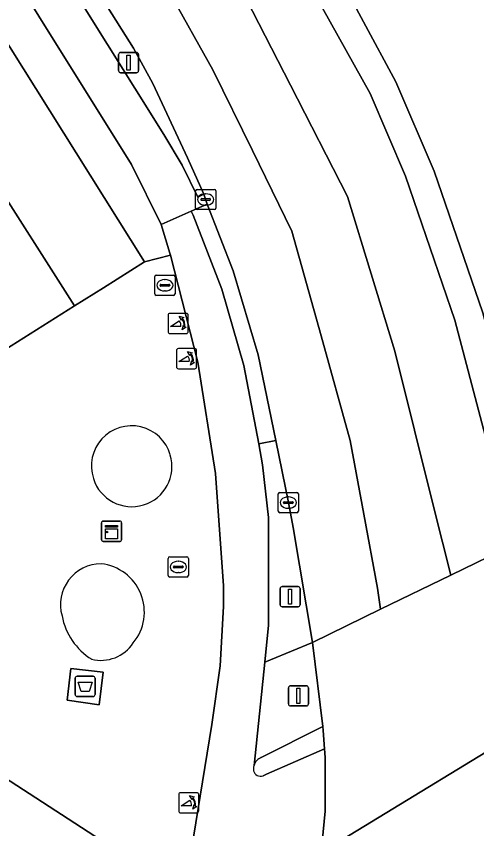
# Model space of a CAD drawing. Extents: x 159279 to 160377, y 384531 to 385888.
# Drawn here: x 160313.01 to 160335.82, y 384783.59 to 384823.83 of the extents above; entities that cross this region are included whole.
import ezdxf

# ---------------------------------------------------------------- set-up
doc = ezdxf.new("R2010")
doc.units = 0
for name, color, linetype in [('IMGEO_Afval_apart_plaats', 7, 'Continuous'), ('IMGEO_Berm_groen', 7, 'Continuous'), ('IMGEO_Berm_open', 7, 'Continuous'), ('IMGEO_Brandkraan', 7, 'Continuous'), ('IMGEO_Erf', 7, 'Continuous'), ('IMGEO_Fietspad_gesloten', 7, 'Continuous'), ('IMGEO_Fietspad_open', 7, 'Continuous'), ('IMGEO_Groenvoorziening', 7, 'Continuous'), ('IMGEO_Kast', 7, 'Continuous'), ('IMGEO_Kolk', 7, 'Continuous'), ('IMGEO_Lichtmast', 7, 'Continuous'), ('IMGEO_Pand', 7, 'Continuous'), ('IMGEO_Poller', 7, 'Continuous'), ('IMGEO_Rijbaan_regionaal_gesloten', 7, 'Continuous'), ('IMGEO_Verkeerseiland_open', 7, 'Continuous'), ('IMGEO_Verkeersregelinstallatiepaal', 7, 'Continuous'), ('IMGEO_Voetpad_gesloten', 7, 'Continuous'), ('IMGEO_Voetpad_open', 7, 'Continuous')]:
    doc.layers.add(name, color=color, linetype=linetype)

msp = doc.modelspace()

# ---------------------------------------------------------------- linework, layer by layer
at = {"layer": 'IMGEO_Afval_apart_plaats'}
for p, q in [((160315.931, 384790.24), (160315.931, 384791.04)), ((160315.931, 384791.04), (160315.931, 384790.24)), ((160316.031, 384791.14), (160316.821, 384791.14)), ((160316.821, 384791.14), (160316.031, 384791.14)), ((160316.921, 384791.04), (160316.921, 384790.24)), ((160316.921, 384790.24), (160316.921, 384791.04)), ((160316.821, 384790.14), (160316.031, 384790.14)), ((160316.031, 384790.14), (160316.821, 384790.14))]:
    msp.add_line(p, q, dxfattribs=at)
msp.add_lwpolyline([(160316.074, 384790.854), (160316.778, 384790.854), (160316.629, 384790.384), (160316.223, 384790.384), (160316.074, 384790.854)], dxfattribs=at)
for centre, start, end in [((160316.031, 384791.04), 90, 180), ((160316.031, 384791.04), 90, 180), ((160316.821, 384791.04), 0, 90), ((160316.821, 384791.04), 360, 90), ((160316.031, 384790.24), 180, 270), ((160316.031, 384790.24), 180, 270), ((160316.821, 384790.24), 270, 0), ((160316.821, 384790.24), 270, 0)]:
    msp.add_arc(centre, 0.1, start, end, dxfattribs=at)
at = {"layer": 'IMGEO_Berm_groen'}
msp.add_lwpolyline([(160344.939, 384813.291), (160335.359, 384828.406), (160331.753, 384830.982), (160328.12, 384833.722), (160322.436, 384838.728), (160321.664, 384837.872), (160326.077, 384831.015), (160327.003, 384829.512), (160331.807, 384820.577), (160333.709, 384816.149), (160336.127, 384809.135), (160338.841, 384798.782), (160339.23, 384799.289), (160339.572, 384799.83), (160339.865, 384800.398)], close=True, dxfattribs=at)
at = {"layer": 'IMGEO_Berm_open'}
for points in [[(160302.139, 384847.025), (160320.327, 384817.968), (160321.233, 384816.453), (160322.007, 384814.872), (160322.312, 384815.022), (160321.503, 384816.811), (160319.784, 384820.49), (160318.818, 384822.241), (160315.88, 384826.916)], [(160328.28, 384787.55), (160328.215, 384788.449), (160328.19, 384788.651), (160325.149, 384787.123)], [(160325.237, 384786.208), (160325.413, 384786.286), (160328.28, 384787.55)]]:
    msp.add_lwpolyline(points, dxfattribs=at)
for centre, radius, start, end in [((160325.385, 384786.546), 0.624, 112.2127, 162.806), ((160325.319, 384786.549), 0.56, 161.1629, 189.0631), ((160325.124, 384786.562), 0.372, 195.7809, 287.7337)]:
    msp.add_arc(centre, radius, start, end, dxfattribs=at)
at = {"layer": 'IMGEO_Brandkraan'}
for p, q in [((160319.876, 384810.079), (160319.876, 384810.931)), ((160319.951, 384811.005), (160320.803, 384811.005)), ((160320.877, 384810.931), (160320.877, 384810.079)), ((160320.135, 384810.499), (160320.135, 384810.511)), ((160320.178, 384810.548), (160320.576, 384810.548)), ((160320.364, 384810.785), (160320.389, 384810.785)), ((160320.619, 384810.511), (160320.619, 384810.499)), ((160320.573, 384810.462), (160320.175, 384810.462)), ((160320.387, 384810.225), (160320.362, 384810.225)), ((160320.803, 384810.005), (160319.951, 384810.005))]:
    msp.add_line(p, q, dxfattribs=at)
for points in [[(160319.876, 384810.079), (160319.876, 384810.931)], [(160319.951, 384811.005), (160320.803, 384811.005)], [(160320.877, 384810.931), (160320.877, 384810.079)], [(160320.803, 384810.005), (160319.951, 384810.005)]]:
    msp.add_lwpolyline(points, dxfattribs=at)
for centre, radius, start, end in [((160319.953, 384810.929), 0.0765, 91.552, 178.448), ((160319.953, 384810.929), 0.0765, 91.552, 178.448), ((160320.801, 384810.929), 0.0765, 1.552, 88.448), ((160320.801, 384810.929), 0.0765, 1.552, 88.448), ((160320.175, 384810.508), 0.0403, 85.8775, 175.7526), ((160320.172, 384810.498), 0.0366, 178.938, 274.7102), ((160320.576, 384810.505), 0.043, 264.8664, 352.4533), ((160320.58, 384810.51), 0.0386, 1.7309, 96.639), ((160319.953, 384810.081), 0.0765, 181.552, 268.448), ((160319.953, 384810.081), 0.0765, 181.552, 268.448), ((160320.801, 384810.081), 0.0765, 271.552, 358.448), ((160320.801, 384810.081), 0.0765, 271.552, 358.448)]:
    msp.add_arc(centre, radius, start, end, dxfattribs=at)
for centre, major_axis, ratio, start_param, end_param in [((160320.363, 384810.505), (-0.387, 0.002), 0.722429, 4.712389, 7.853982), ((160320.388, 384810.505), (-0.39, 0.002), 0.717154, 1.570796, 4.712389)]:
    msp.add_ellipse(centre, major_axis=major_axis, ratio=ratio, start_param=start_param, end_param=end_param, dxfattribs=at)
at = {"layer": 'IMGEO_Erf'}
msp.add_lwpolyline([(160311.581, 384816.258), (160315.904, 384809.482), (160317.328, 384810.383), (160319.365, 384811.672), (160298.607, 384844.772)], dxfattribs=at)
at = {"layer": 'IMGEO_Fietspad_gesloten'}
msp.add_lwpolyline([(160300.343, 384845.88), (160318.721, 384816.492), (160320.184, 384813.508), (160321.685, 384814.171), (160322.465, 384814.527), (160322.312, 384815.022), (160322.007, 384814.872), (160321.233, 384816.453), (160320.327, 384817.968), (160302.139, 384847.025)], dxfattribs=at)
at = {"layer": 'IMGEO_Fietspad_open'}
for points in [[(160324.789, 384786.73), (160325.319, 384791.841), (160325.508, 384793.668), (160325.501, 384799.01), (160325.21, 384801.619), (160325.034, 384802.659), (160324.285, 384806.526), (160323.194, 384810.31), (160321.769, 384813.982), (160321.685, 384814.171), (160320.184, 384813.508), (160320.627, 384812.1), (160320.653, 384811.999), (160322, 384806.691), (160322.883, 384801.181), (160323.271, 384795.615), (160323.278, 384794.59), (160323.119, 384791.658), (160322.7, 384788.753), (160321.331, 384780.339)], [(160328.122, 384782.407), (160328.307, 384784.468), (160328.306, 384787.114), (160328.28, 384787.55), (160325.413, 384786.286), (160325.237, 384786.208)]]:
    msp.add_lwpolyline(points, dxfattribs=at)
for centre, radius, start, end in [((160325.319, 384786.549), 0.56, 161.1629, 189.0631), ((160325.124, 384786.562), 0.372, 195.7809, 287.7337)]:
    msp.add_arc(centre, radius, start, end, dxfattribs=at)
at = {"layer": 'IMGEO_Groenvoorziening'}
for centre, radius, start, end in [((160318.727, 384801.553), 1.993, 15.9138, 198.1458), ((160318.733, 384801.532), 1.992, 197.5225, 16.5371), ((160317.233, 384794.685), 2.029, 90.5398, 195.7773), ((160316.961, 384794.328), 2.398, 320.2371, 83.9543), ((160318.481, 384794.743), 3.257, 190.7892, 237.8854), ((160317.203, 384793.845), 1.916, 256.2857, 326.7201)]:
    msp.add_arc(centre, radius, start, end, dxfattribs=at)
at = {"layer": 'IMGEO_Kast'}
for p, q in [((160317.31, 384798.822), (160318.151, 384798.822)), ((160318.151, 384798.822), (160317.31, 384798.822)), ((160317.235, 384797.897), (160317.235, 384798.738)), ((160317.235, 384798.738), (160317.235, 384797.897)), ((160318.235, 384798.747), (160318.235, 384797.906)), ((160318.235, 384797.906), (160318.235, 384798.747)), ((160318.16, 384797.822), (160317.319, 384797.822)), ((160317.319, 384797.822), (160318.16, 384797.822))]:
    msp.add_line(p, q, dxfattribs=at)
for points in [[(160317.43, 384798.612), (160318.03, 384798.612), (160318.03, 384798.527), (160317.43, 384798.527), (160317.43, 384798.612)], [(160317.43, 384798.437), (160318.03, 384798.437), (160318.03, 384797.948), (160317.43, 384797.948), (160317.43, 384798.437)]]:
    msp.add_lwpolyline(points, dxfattribs=at)
msp.add_circle((160317.514, 384798.286), 0.0377, dxfattribs=at)
for centre, start, end in [((160317.313, 384798.744), 92.4484, 184.2845), ((160317.313, 384798.744), 92.4484, 184.2845), ((160318.157, 384798.744), 2.4484, 94.2845), ((160318.157, 384798.744), 2.4484, 94.2845), ((160317.313, 384797.9), 182.4484, 274.2845), ((160317.313, 384797.9), 182.4484, 274.2845), ((160318.157, 384797.9), 272.4484, 4.2845), ((160318.157, 384797.9), 272.4484, 4.2845)]:
    msp.add_arc(centre, 0.0779, start, end, dxfattribs=at)
at = {"layer": 'IMGEO_Kolk'}
for p, q in [((160321.895, 384814.326), (160321.895, 384815.178)), ((160321.97, 384815.252), (160322.822, 384815.252)), ((160322.383, 384815.032), (160322.408, 384815.032)), ((160322.896, 384815.178), (160322.896, 384814.326)), ((160322.154, 384814.746), (160322.154, 384814.758)), ((160322.592, 384814.709), (160322.194, 384814.709)), ((160322.197, 384814.795), (160322.595, 384814.795)), ((160322.638, 384814.758), (160322.638, 384814.746)), ((160322.822, 384814.252), (160321.97, 384814.252)), ((160322.406, 384814.472), (160322.381, 384814.472)), ((160325.988, 384799.317), (160325.988, 384800.169)), ((160326.063, 384800.243), (160326.915, 384800.243)), ((160326.476, 384800.023), (160326.501, 384800.023)), ((160326.989, 384800.169), (160326.989, 384799.317)), ((160326.247, 384799.737), (160326.247, 384799.749)), ((160326.685, 384799.7), (160326.287, 384799.7)), ((160326.29, 384799.786), (160326.688, 384799.786)), ((160326.731, 384799.749), (160326.731, 384799.737)), ((160326.915, 384799.243), (160326.063, 384799.243)), ((160326.499, 384799.463), (160326.474, 384799.463)), ((160320.539, 384796.128), (160320.539, 384796.98)), ((160320.614, 384797.054), (160321.466, 384797.054)), ((160321.027, 384796.834), (160321.052, 384796.834)), ((160321.54, 384796.98), (160321.54, 384796.128)), ((160320.798, 384796.548), (160320.798, 384796.56)), ((160321.236, 384796.511), (160320.838, 384796.511)), ((160320.841, 384796.597), (160321.239, 384796.597)), ((160321.282, 384796.56), (160321.282, 384796.548)), ((160321.466, 384796.054), (160320.614, 384796.054)), ((160321.05, 384796.274), (160321.025, 384796.274))]:
    msp.add_line(p, q, dxfattribs=at)
for points in [[(160321.895, 384814.326), (160321.895, 384815.178)], [(160321.97, 384815.252), (160322.822, 384815.252)], [(160322.896, 384815.178), (160322.896, 384814.326)], [(160322.822, 384814.252), (160321.97, 384814.252)], [(160325.988, 384799.317), (160325.988, 384800.169)], [(160326.063, 384800.243), (160326.915, 384800.243)], [(160326.989, 384800.169), (160326.989, 384799.317)], [(160326.915, 384799.243), (160326.063, 384799.243)], [(160320.539, 384796.128), (160320.539, 384796.98)], [(160320.614, 384797.054), (160321.466, 384797.054)], [(160321.54, 384796.98), (160321.54, 384796.128)], [(160321.466, 384796.054), (160320.614, 384796.054)]]:
    msp.add_lwpolyline(points, dxfattribs=at)
for centre, radius, start, end in [((160321.972, 384815.176), 0.0765, 91.552, 178.448), ((160321.972, 384815.176), 0.0765, 91.552, 178.448), ((160322.82, 384815.176), 0.0765, 1.552, 88.448), ((160322.82, 384815.176), 0.0765, 1.552, 88.448), ((160322.194, 384814.755), 0.0403, 85.8775, 175.7526), ((160322.191, 384814.745), 0.0366, 178.938, 274.7102), ((160322.595, 384814.752), 0.043, 264.8664, 352.4533), ((160322.599, 384814.757), 0.0386, 1.7309, 96.639), ((160321.972, 384814.328), 0.0765, 181.552, 268.448), ((160321.972, 384814.328), 0.0765, 181.552, 268.448), ((160322.82, 384814.328), 0.0765, 271.552, 358.448), ((160322.82, 384814.328), 0.0765, 271.552, 358.448), ((160326.065, 384800.167), 0.0765, 91.552, 178.448), ((160326.065, 384800.167), 0.0765, 91.552, 178.448), ((160326.913, 384800.167), 0.0765, 1.552, 88.448), ((160326.913, 384800.167), 0.0765, 1.552, 88.448), ((160326.287, 384799.746), 0.0403, 85.8775, 175.7526), ((160326.284, 384799.736), 0.0366, 178.938, 274.7102), ((160326.688, 384799.743), 0.043, 264.8664, 352.4533), ((160326.692, 384799.748), 0.0386, 1.7309, 96.639), ((160326.065, 384799.319), 0.0765, 181.552, 268.448), ((160326.065, 384799.319), 0.0765, 181.552, 268.448), ((160326.913, 384799.319), 0.0765, 271.552, 358.448), ((160326.913, 384799.319), 0.0765, 271.552, 358.448), ((160320.616, 384796.978), 0.0765, 91.552, 178.448), ((160320.616, 384796.978), 0.0765, 91.552, 178.448), ((160321.464, 384796.978), 0.0765, 1.552, 88.448), ((160321.464, 384796.978), 0.0765, 1.552, 88.448), ((160320.838, 384796.557), 0.0403, 85.8775, 175.7526), ((160320.835, 384796.547), 0.0366, 178.938, 274.7102), ((160321.239, 384796.554), 0.043, 264.8664, 352.4533), ((160321.243, 384796.559), 0.0386, 1.7309, 96.639), ((160320.616, 384796.13), 0.0765, 181.552, 268.448), ((160320.616, 384796.13), 0.0765, 181.552, 268.448), ((160321.464, 384796.13), 0.0765, 271.552, 358.448), ((160321.464, 384796.13), 0.0765, 271.552, 358.448)]:
    msp.add_arc(centre, radius, start, end, dxfattribs=at)
for centre, major_axis, ratio, start_param, end_param in [((160322.382, 384814.752), (-0.387, 0.002), 0.722429, 4.712389, 7.853982), ((160322.407, 384814.752), (-0.39, 0.002), 0.717154, 1.570796, 4.712389), ((160326.475, 384799.743), (-0.387, 0.002), 0.722429, 4.712389, 7.853982), ((160326.5, 384799.743), (-0.39, 0.002), 0.717154, 1.570796, 4.712389), ((160321.026, 384796.554), (-0.387, 0.002), 0.722429, 4.712389, 7.853982), ((160321.051, 384796.554), (-0.39, 0.002), 0.717154, 1.570796, 4.712389)]:
    msp.add_ellipse(centre, major_axis=major_axis, ratio=ratio, start_param=start_param, end_param=end_param, dxfattribs=at)
at = {"layer": 'IMGEO_Lichtmast'}
for p, q in [((160318.079, 384821.132), (160318.079, 384821.932)), ((160318.079, 384821.932), (160318.079, 384821.132)), ((160318.179, 384822.032), (160318.969, 384822.032)), ((160318.969, 384822.032), (160318.179, 384822.032)), ((160319.069, 384821.932), (160319.069, 384821.132)), ((160319.069, 384821.132), (160319.069, 384821.932)), ((160318.969, 384821.032), (160318.179, 384821.032)), ((160318.179, 384821.032), (160318.969, 384821.032)), ((160326.081, 384794.681), (160326.081, 384795.481)), ((160326.081, 384795.481), (160326.081, 384794.681)), ((160326.181, 384795.581), (160326.971, 384795.581)), ((160326.971, 384795.581), (160326.181, 384795.581)), ((160327.071, 384795.481), (160327.071, 384794.681)), ((160327.071, 384794.681), (160327.071, 384795.481)), ((160326.971, 384794.581), (160326.181, 384794.581)), ((160326.181, 384794.581), (160326.971, 384794.581))]:
    msp.add_line(p, q, dxfattribs=at)
for points in [[(160318.499, 384821.907), (160318.649, 384821.907), (160318.649, 384821.157), (160318.499, 384821.157), (160318.499, 384821.907)], [(160326.501, 384795.456), (160326.651, 384795.456), (160326.651, 384794.706), (160326.501, 384794.706), (160326.501, 384795.456)]]:
    msp.add_lwpolyline(points, dxfattribs=at)
for centre, start, end in [((160318.179, 384821.932), 90, 180), ((160318.179, 384821.932), 90, 180), ((160318.969, 384821.932), 0, 90), ((160318.969, 384821.932), 360, 90), ((160318.179, 384821.132), 180, 270), ((160318.179, 384821.132), 180, 270), ((160318.969, 384821.132), 270, 0), ((160318.969, 384821.132), 270, 0), ((160326.181, 384795.481), 90, 180), ((160326.181, 384795.481), 90, 180), ((160326.971, 384795.481), 0, 90), ((160326.971, 384795.481), 360, 90), ((160326.181, 384794.681), 180, 270), ((160326.181, 384794.681), 180, 270), ((160326.971, 384794.681), 270, 0), ((160326.971, 384794.681), 270, 0)]:
    msp.add_arc(centre, 0.1, start, end, dxfattribs=at)
at = {"layer": 'IMGEO_Pand'}
msp.add_lwpolyline([(160307.489, 384800.584), (160307.859, 384800.573), (160308.045, 384804.537), (160315.904, 384809.482), (160311.581, 384816.258), (160298.637, 384807.991), (160295.166, 384805.678), (160293.928, 384807.626), (160289.852, 384805.036), (160291.136, 384803.016), (160290.913, 384802.874), (160290.706, 384801.947), (160295.513, 384799.507), (160296.473, 384800.906)], close=True, dxfattribs=at)
msp.add_lwpolyline([(160270.447, 384729.303), (160281.951, 384733.589), (160284.125, 384736.075), (160294.824, 384748.367), (160295.383, 384748.02), (160296.668, 384750), (160317.84, 384782.608), (160304.027, 384791.584), (160283.713, 384804.784), (160275.038, 384810.42), (160273.572, 384811.373), (160272.813, 384811.866), (160253.932, 384783.658)], dxfattribs=at)
at = {"layer": 'IMGEO_Poller'}
for p, q in [((160320.533, 384809.018), (160320.533, 384808.211)), ((160320.533, 384809.018), (160320.533, 384808.211)), ((160321.435, 384809.113), (160320.627, 384809.113)), ((160321.435, 384809.113), (160320.627, 384809.113)), ((160321.529, 384808.211), (160321.529, 384809.018)), ((160321.529, 384808.211), (160321.529, 384809.018)), ((160320.627, 384808.116), (160321.435, 384808.116)), ((160320.627, 384808.116), (160321.435, 384808.116)), ((160320.949, 384807.275), (160320.949, 384806.468)), ((160320.949, 384807.275), (160320.949, 384806.468)), ((160321.851, 384807.37), (160321.043, 384807.37)), ((160321.851, 384807.37), (160321.043, 384807.37)), ((160321.945, 384806.468), (160321.945, 384807.275)), ((160321.945, 384806.468), (160321.945, 384807.275)), ((160321.043, 384806.373), (160321.851, 384806.373)), ((160321.043, 384806.373), (160321.851, 384806.373)), ((160321.059, 384785.281), (160321.059, 384784.474)), ((160321.059, 384785.281), (160321.059, 384784.474)), ((160321.961, 384785.376), (160321.153, 384785.376)), ((160321.961, 384785.376), (160321.153, 384785.376)), ((160322.055, 384784.474), (160322.055, 384785.281)), ((160322.055, 384784.474), (160322.055, 384785.281)), ((160321.153, 384784.379), (160321.961, 384784.379)), ((160321.153, 384784.379), (160321.961, 384784.379))]:
    msp.add_line(p, q, dxfattribs=at)
for points in [[(160321.212, 384808.842), (160321.2, 384808.769), (160321.075, 384808.974)], [(160321.075, 384808.974), (160321.306, 384808.908), (160321.235, 384808.876)], [(160321.168, 384808.469), (160320.655, 384808.469), (160321.085, 384808.744)], [(160321.228, 384808.297), (160321.294, 384808.528), (160321.324, 384808.46)], [(160321.36, 384808.433), (160321.432, 384808.422), (160321.228, 384808.297)], [(160321.584, 384806.726), (160321.071, 384806.726), (160321.501, 384807.001)], [(160321.628, 384807.099), (160321.616, 384807.026), (160321.491, 384807.231)], [(160321.491, 384807.231), (160321.722, 384807.165), (160321.651, 384807.133)], [(160321.644, 384806.554), (160321.71, 384806.785), (160321.74, 384806.717)], [(160321.776, 384806.69), (160321.848, 384806.679), (160321.644, 384806.554)], [(160321.738, 384785.105), (160321.726, 384785.032), (160321.601, 384785.237)], [(160321.601, 384785.237), (160321.832, 384785.171), (160321.761, 384785.139)], [(160321.694, 384784.732), (160321.181, 384784.732), (160321.611, 384785.007)], [(160321.754, 384784.56), (160321.82, 384784.791), (160321.85, 384784.723)], [(160321.886, 384784.696), (160321.958, 384784.685), (160321.754, 384784.56)]]:
    msp.add_lwpolyline(points, dxfattribs=at)
for centre, radius, start, end in [((160320.627, 384809.018), 0.0946, 90, 180), ((160320.627, 384809.018), 0.0946, 90, 180), ((160320.854, 384808.529), 0.516, 349.3569, 42.2912), ((160321.435, 384809.018), 0.0946, 0, 90), ((160321.435, 384809.018), 0.0946, 0, 90), ((160320.84, 384808.519), 0.332, 351.3247, 42.4854), ((160320.854, 384808.529), 0.476, 351.7527, 41.1691), ((160320.627, 384808.211), 0.0946, 180, 270), ((160320.627, 384808.211), 0.0946, 180, 270), ((160321.435, 384808.211), 0.0946, 270, 0), ((160321.435, 384808.211), 0.0946, 270, 0), ((160321.043, 384807.275), 0.0946, 90, 180), ((160321.043, 384807.275), 0.0946, 90, 180), ((160321.851, 384807.275), 0.0946, 0, 90), ((160321.851, 384807.275), 0.0946, 0, 90), ((160321.256, 384806.776), 0.332, 351.3247, 42.4854), ((160321.27, 384806.786), 0.476, 351.7527, 41.1691), ((160321.27, 384806.786), 0.516, 349.3569, 42.2912), ((160321.043, 384806.468), 0.0946, 180, 270), ((160321.043, 384806.468), 0.0946, 180, 270), ((160321.851, 384806.468), 0.0946, 270, 0), ((160321.851, 384806.468), 0.0946, 270, 0), ((160321.153, 384785.281), 0.0946, 90, 180), ((160321.153, 384785.281), 0.0946, 90, 180), ((160321.38, 384784.792), 0.516, 349.3569, 42.2912), ((160321.961, 384785.281), 0.0946, 0, 90), ((160321.961, 384785.281), 0.0946, 0, 90), ((160321.366, 384784.782), 0.332, 351.3247, 42.4854), ((160321.38, 384784.792), 0.476, 351.7527, 41.1691), ((160321.153, 384784.474), 0.0946, 180, 270), ((160321.153, 384784.474), 0.0946, 180, 270), ((160321.961, 384784.474), 0.0946, 270, 0), ((160321.961, 384784.474), 0.0946, 270, 0)]:
    msp.add_arc(centre, radius, start, end, dxfattribs=at)
at = {"layer": 'IMGEO_Rijbaan_regionaal_gesloten'}
for points in [[(160323.776, 384825.932), (160326.594, 384820.412), (160329.411, 384814.892), (160330.585, 384811.064), (160331.759, 384807.235), (160333.713, 384799.417), (160334.53, 384796.147), (160337.664, 384797.668), (160334.742, 384808.772), (160332.283, 384815.903), (160330.534, 384820.003), (160324.909, 384830.098)], [(160315.88, 384826.916), (160318.818, 384822.241), (160319.784, 384820.49), (160321.503, 384816.811), (160322.312, 384815.022), (160322.465, 384814.527), (160323.756, 384811.225), (160325.002, 384807.067), (160325.872, 384802.815), (160326.489, 384799.743), (160326.735, 384798.506), (160327.68, 384792.822), (160331.05, 384794.458), (160330.91, 384795.507), (160330.231, 384799.162), (160329.551, 384802.816), (160328.107, 384808), (160326.663, 384813.184), (160324.71, 384817.179), (160322.756, 384821.173), (160320.583, 384825.053)], [(160320.583, 384825.053), (160322.756, 384821.173), (160324.71, 384817.179), (160326.663, 384813.184), (160328.107, 384808), (160329.551, 384802.816), (160330.231, 384799.162), (160330.91, 384795.507), (160331.05, 384794.458), (160334.53, 384796.147), (160333.713, 384799.417), (160331.759, 384807.235), (160330.585, 384811.064), (160329.411, 384814.892), (160326.594, 384820.412), (160323.776, 384825.932)], [(160340.161, 384788.275), (160339.813, 384789.54), (160328.122, 384782.407), (160327.66, 384778.271), (160327.182, 384775.959), (160333.951, 384765.247), (160335.108, 384767.704)]]:
    msp.add_lwpolyline(points, dxfattribs=at)
msp.add_lwpolyline([(160339.014, 384792.48), (160338.772, 384793.495), (160337.664, 384797.668), (160334.53, 384796.147), (160331.05, 384794.458), (160327.68, 384792.822), (160328.19, 384788.651), (160328.215, 384788.449), (160328.28, 384787.55), (160328.306, 384787.114), (160328.307, 384784.468), (160328.122, 384782.407), (160339.813, 384789.54)], close=True, dxfattribs=at)
at = {"layer": 'IMGEO_Verkeerseiland_open'}
for points in [[(160337.664, 384797.668), (160338.841, 384798.782), (160336.127, 384809.135), (160333.709, 384816.149), (160331.807, 384820.577), (160327.003, 384829.512), (160326.077, 384831.015), (160321.664, 384837.872), (160320.673, 384836.753), (160321.986, 384834.833), (160324.467, 384830.847), (160324.689, 384830.473), (160324.909, 384830.098), (160330.534, 384820.003), (160332.283, 384815.903), (160334.742, 384808.772)], [(160326.735, 384798.506), (160326.489, 384799.743), (160325.872, 384802.815), (160325.034, 384802.659), (160325.21, 384801.619), (160325.501, 384799.01), (160325.508, 384793.668), (160325.319, 384791.841), (160325.608, 384791.961), (160327.68, 384792.822)]]:
    msp.add_lwpolyline(points, close=True, dxfattribs=at)
at = {"layer": 'IMGEO_Verkeersregelinstallatiepaal'}
for p, q in [((160326.495, 384789.771), (160326.495, 384790.571)), ((160326.495, 384790.571), (160326.495, 384789.771)), ((160326.595, 384790.671), (160327.385, 384790.671)), ((160327.385, 384790.671), (160326.595, 384790.671)), ((160327.485, 384790.571), (160327.485, 384789.771)), ((160327.485, 384789.771), (160327.485, 384790.571)), ((160327.385, 384789.671), (160326.595, 384789.671)), ((160326.595, 384789.671), (160327.385, 384789.671))]:
    msp.add_line(p, q, dxfattribs=at)
msp.add_lwpolyline([(160326.915, 384790.546), (160327.065, 384790.546), (160327.065, 384789.796), (160326.915, 384789.796), (160326.915, 384790.546)], dxfattribs=at)
for centre, start, end in [((160326.595, 384790.571), 90, 180), ((160326.595, 384790.571), 90, 180), ((160327.385, 384790.571), 0, 90), ((160327.385, 384790.571), 360, 90), ((160326.595, 384789.771), 180, 270), ((160326.595, 384789.771), 180, 270), ((160327.385, 384789.771), 270, 0), ((160327.385, 384789.771), 270, 0)]:
    msp.add_arc(centre, 0.1, start, end, dxfattribs=at)
at = {"layer": 'IMGEO_Voetpad_gesloten'}
msp.add_lwpolyline([(160317.324, 384791.337), (160315.712, 384791.526), (160315.541, 384789.954), (160317.116, 384789.734)], close=True, dxfattribs=at)
at = {"layer": 'IMGEO_Voetpad_open'}
for points in [[(160320.184, 384813.508), (160318.721, 384816.492), (160300.343, 384845.88), (160298.372, 384849.032), (160262.906, 384905.64), (160262.643, 384906.035), (160261.672, 384907.584)], [(160259.66, 384906.943), (160260.63, 384905.395), (160262.034, 384903.155), (160269.687, 384890.943), (160295.415, 384849.862), (160298.607, 384844.772), (160319.365, 384811.672), (160320.653, 384811.999), (160320.627, 384812.1), (160320.184, 384813.508)], [(160327.68, 384792.822), (160325.608, 384791.961), (160325.319, 384791.841), (160324.789, 384786.73)], [(160325.149, 384787.123), (160328.19, 384788.651), (160327.68, 384792.822)]]:
    msp.add_lwpolyline(points, dxfattribs=at)
for points in [[(160322.465, 384814.527), (160321.685, 384814.171), (160321.769, 384813.982), (160323.194, 384810.31), (160324.285, 384806.526), (160325.034, 384802.659), (160325.872, 384802.815), (160325.002, 384807.067), (160323.756, 384811.225)], [(160322, 384806.691), (160320.653, 384811.999), (160319.365, 384811.672), (160317.328, 384810.383), (160315.904, 384809.482), (160308.045, 384804.537), (160307.859, 384800.573), (160307.489, 384800.584), (160305.673, 384794.116), (160304.027, 384791.584), (160317.84, 384782.608), (160321.331, 384780.339), (160322.7, 384788.753), (160323.119, 384791.658), (160323.278, 384794.59), (160323.271, 384795.615), (160322.883, 384801.181)], [(160317.324, 384791.337), (160317.116, 384789.734), (160315.541, 384789.954), (160315.712, 384791.526)]]:
    msp.add_lwpolyline(points, close=True, dxfattribs=at)
for centre, radius, start, end in [((160318.727, 384801.553), 1.993, 15.9138, 198.1458), ((160318.733, 384801.532), 1.992, 197.5225, 16.5371), ((160317.233, 384794.685), 2.029, 90.5398, 195.7773), ((160316.961, 384794.328), 2.398, 320.2371, 83.9543), ((160318.481, 384794.743), 3.257, 190.7892, 237.8854), ((160317.203, 384793.845), 1.916, 256.2857, 326.7201), ((160325.385, 384786.546), 0.624, 112.2127, 162.806)]:
    msp.add_arc(centre, radius, start, end, dxfattribs=at)

doc.saveas('drawing.dxf')
